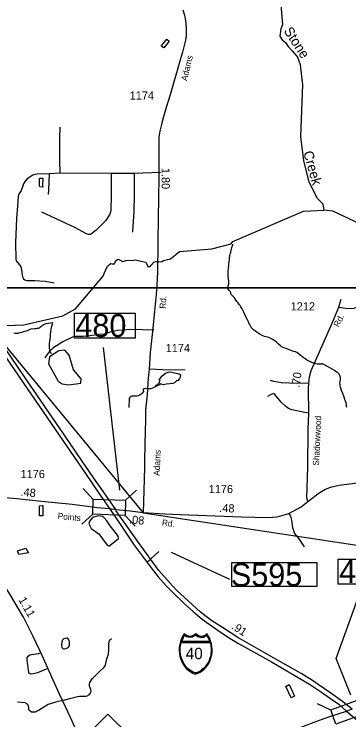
# Model space of a CAD drawing. Extents: x 2082433 to 2279600, y 546599 to 755198.
# Drawn here: x 2154071 to 2159193, y 579366 to 590172 of the extents above; entities that cross this region are included whole.
import ezdxf

# ---------------------------------------------------------------- set-up
doc = ezdxf.new("R2010")
doc.units = 0
for name, color, linetype in [('Exist Boundary Political Fire Districts', 7, 'Continuous'), ('Exist Hydrographic Creek Single Shore', 7, 'Continuous'), ('Exist Hydrographic Creek Single Shore Label', 7, 'Continuous'), ('Exist Hydrographic Misc Water Feature', 7, 'Continuous'), ('Exist Hydrographic Pond Over 1500 Sq Ft', 7, 'Continuous'), ('Exist Hydrographic Pond Under 1500 Sq Ft', 7, 'Continuous'), ('Exist Road Non-System Type 51', 7, 'Continuous'), ('Exist Road Primary Interstate Divided Center Attributed', 7, 'Continuous'), ('Exist Road Primary Interstate Mileage Hundredths English Label', 7, 'Continuous'), ('Exist Road Primary Interstate Shield CELL', 7, 'Continuous'), ('Exist Road Primary Interstate Shield Number Label', 7, 'Continuous'), ('Exist Road Primary Interstate Structure Ovrhead Sign CELL', 7, 'Continuous'), ('Exist Road Primary Interstate Structure Ovrhead Sign Number Label', 7, 'Continuous'), ('Exist Road Primary NC Attributed', 7, 'Continuous'), ('Exist Road Primary NC Service Mileage Hundredths English Label', 7, 'Continuous'), ('Exist Road Primary NC Shield CELL', 7, 'Continuous'), ('Exist Road Secondary Mileage Hundredths English Label', 7, 'Continuous'), ('Exist Road Secondary Structure Standard Bridge CELL', 7, 'Continuous'), ('Exist Road Secondary Structure Standard Bridge Number Label', 7, 'Continuous'), ('Exist Road Secondary Type 41 Attributed', 7, 'Continuous'), ('Exist Road Secondary Type 51 Attributed', 7, 'Continuous'), ('Exist Road Secondary Type 51 Label', 7, 'Continuous'), ('Exist Road Secondary Type 51 Number Label', 7, 'Continuous'), ('Map Preparation Inset Cut Line', 7, 'Continuous')]:
    doc.layers.add(name, color=color, linetype=linetype)

msp = doc.modelspace()

# ---------------------------------------------------------------- linework, layer by layer
at = {"layer": 'Exist Boundary Political Fire Districts'}
msp.add_lwpolyline([(2148988, 588267), (2149374, 588281), (2150077, 588305), (2150460, 588315), (2150800, 588302), (2150843, 588304), (2150886, 588249), (2151029, 588146), (2153829, 585222), (2156046, 582536), (2162215, 581602)], dxfattribs=at)
at = {"layer": 'Exist Hydrographic Creek Single Shore'}
for points in [[(2158150, 590313), (2158175, 590012), (2158151, 589945), (2158137, 589835), (2158173, 589779), (2158222, 589737), (2158264, 589677), (2158326, 589608), (2158413, 589506)], [(2158458, 588298), (2158487, 589088), (2158452, 589397), (2158413, 589506)], [(2158815, 587172), (2158797, 587264), (2158705, 587354), (2158587, 587606), (2158502, 587923), (2158458, 588298)], [(2157393, 586656), (2157418, 586692), (2158498, 587155), (2158815, 587172)], [(2161510, 586264), (2161204, 586021), (2160937, 585918), (2160746, 585985), (2160587, 586099), (2160151, 586515), (2159842, 586738), (2158948, 587156), (2158815, 587172)], [(2153818, 585397), (2154218, 585415), (2154817, 585550), (2155008, 585661), (2155430, 586154), (2155489, 586291), (2155503, 586315), (2155528, 586336), (2155549, 586355), (2155569, 586350), (2155604, 586349), (2155617, 586373), (2155637, 586404), (2155656, 586422), (2155698, 586405), (2155729, 586383), (2155787, 586397), (2155839, 586407), (2155885, 586399), (2155921, 586410), (2156087, 586374), (2156118, 586308), (2156150, 586310), (2156167, 586328), (2156206, 586372), (2156243, 586384), (2156303, 586380), (2156338, 586385), (2156356, 586399), (2156395, 586409), (2156461, 586424), (2156602, 586538), (2157094, 586580), (2157393, 586656)], [(2156241, 584469), (2156187, 584447), (2156161, 584436), (2156125, 584435), (2156075, 584441), (2156047, 584429), (2156045, 584415), (2156049, 584403), (2156049, 584393), (2156030, 584370), (2156018, 584357), (2155992, 584337), (2155967, 584326), (2155947, 584322), (2155917, 584320), (2155870, 584320), (2155839, 584309), (2155830, 584282), (2155825, 584150)]]:
    msp.add_lwpolyline(points, dxfattribs=at)
msp.add_lwpolyline([(2155356, 582489), (2155272, 582467), (2155230, 582412), (2155216, 582376), (2155227, 582338), (2155252, 582296), (2155367, 582214), (2155423, 582137), (2155496, 582039), (2155527, 582028), (2155538, 582039), (2155587, 582075), (2155666, 582141), (2155669, 582166), (2155638, 582214), (2155540, 582336), (2155491, 582416), (2155449, 582458), (2155429, 582478), (2155394, 582483)], close=True, dxfattribs=at)
at = {"layer": 'Exist Hydrographic Misc Water Feature'}
for points in [[(2156320, 589682), (2156406, 589790), (2156444, 589760), (2156362, 589654), (2156320, 589682)], [(2154461, 587548), (2154458, 587662), (2154508, 587662), (2154507, 587549)], [(2154507, 587549), (2154509, 587520), (2154463, 587526), (2154461, 587548)], [(2157343, 585971), (2157345, 585991), (2157348, 586013), (2157354, 586041), (2157354, 586063), (2157354, 586089), (2157350, 586115), (2157348, 586157), (2157347, 586195), (2157347, 586235), (2157349, 586277), (2157356, 586333), (2157363, 586385), (2157364, 586407), (2157366, 586441), (2157372, 586473), (2157378, 586499), (2157384, 586521), (2157389, 586543), (2157392, 586553), (2157393, 586561), (2157397, 586573), (2157403, 586593), (2157409, 586613), (2157417, 586637), (2157419, 586651)], [(2157470, 585786), (2157460, 585800), (2157443, 585826), (2157437, 585833), (2157429, 585841), (2157421, 585849), (2157409, 585859), (2157401, 585867), (2157395, 585875), (2157391, 585883), (2157389, 585887), (2157385, 585903), (2157383, 585913), (2157375, 585923), (2157361, 585941), (2157351, 585955), (2157343, 585971)], [(2159162, 584150), (2159158, 584164), (2159154, 584193), (2159150, 584220), (2159142, 584246), (2159133, 584268), (2159127, 584292), (2159115, 584321), (2159101, 584361), (2159081, 584411), (2159069, 584445), (2159062, 584461), (2159061, 584481), (2159058, 584501), (2159056, 584523), (2159058, 584547), (2159062, 584577), (2159062, 584607), (2159060, 584623), (2159055, 584641), (2159045, 584659), (2159029, 584675), (2159015, 584687), (2158995, 584698), (2158973, 584713), (2158937, 584734), (2158863, 584774), (2158797, 584810), (2158790, 584813), (2158782, 584819), (2158773, 584819), (2158762, 584813), (2158754, 584811), (2158731, 584811), (2158707, 584813), (2158687, 584819), (2158663, 584825), (2158643, 584832), (2158612, 584844), (2158595, 584852), (2158580, 584858), (2158560, 584868), (2158545, 584878), (2158523, 584892), (2158494, 584912), (2158474, 584930), (2158446, 584951), (2158416, 584975), (2158398, 584989), (2158386, 584997), (2158378, 585003), (2158350, 585007), (2158319, 585015), (2158293, 585025), (2158267, 585036), (2158233, 585050), (2158197, 585062), (2158185, 585066), (2158175, 585072), (2158157, 585084), (2158141, 585100), (2158115, 585119), (2158091, 585143), (2158079, 585153), (2158065, 585165), (2158051, 585177), (2158031, 585189), (2158011, 585201), (2157996, 585207), (2157969, 585219), (2157904, 585238), (2157866, 585252), (2157828, 585270), (2157804, 585286), (2157788, 585298), (2157766, 585318), (2157740, 585335), (2157726, 585345), (2157718, 585353), (2157700, 585375), (2157692, 585389), (2157682, 585407), (2157673, 585421), (2157663, 585445), (2157655, 585461), (2157647, 585479), (2157635, 585503), (2157613, 585547), (2157601, 585571), (2157585, 585610), (2157572, 585638), (2157560, 585658), (2157550, 585676), (2157540, 585692), (2157528, 585708), (2157518, 585722), (2157508, 585738), (2157494, 585754), (2157480, 585774), (2157470, 585786)], [(2154064, 585293), (2154087, 585287), (2154104, 585287), (2154135, 585289), (2154165, 585296), (2154203, 585308), (2154237, 585318), (2154277, 585330), (2154305, 585342), (2154317, 585348), (2154331, 585352), (2154381, 585359), (2154407, 585359), (2154421, 585361), (2154441, 585365), (2154455, 585371), (2154469, 585381), (2154481, 585391), (2154493, 585401), (2154507, 585411), (2154518, 585417), (2154538, 585427), (2154562, 585433), (2154591, 585440), (2154624, 585444), (2154662, 585448)], [(2154643, 584974), (2154633, 584988), (2154623, 585002), (2154619, 585010), (2154617, 585024), (2154615, 585036), (2154614, 585048), (2154614, 585058), (2154612, 585096), (2154614, 585136), (2154616, 585164), (2154620, 585188), (2154626, 585242), (2154629, 585272), (2154633, 585304), (2154639, 585350), (2154647, 585394), (2154657, 585426), (2154662, 585448)], [(2154460, 582644), (2154512, 582646), (2154509, 582490), (2154457, 582488), (2154460, 582644)], [(2154124, 581952), (2154250, 581995), (2154290, 581925), (2154142, 581900), (2154124, 581952)], [(2154918, 580547), (2154916, 580561), (2154911, 580579), (2154907, 580593), (2154899, 580607), (2154894, 580613), (2154885, 580617), (2154878, 580617), (2154855, 580613), (2154831, 580607), (2154820, 580597), (2154808, 580579), (2154800, 580557), (2154798, 580527), (2154798, 580505), (2154800, 580484), (2154802, 580473), (2154810, 580463), (2154818, 580457), (2154824, 580455), (2154842, 580453), (2154866, 580457), (2154888, 580467), (2154900, 580477), (2154909, 580485), (2154912, 580499), (2154916, 580513), (2154918, 580547)], [(2158280, 579906), (2158361, 579731), (2158309, 579705), (2158228, 579876), (2158280, 579906)]]:
    msp.add_lwpolyline(points, dxfattribs=at)
at = {"layer": 'Exist Hydrographic Pond Over 1500 Sq Ft'}
msp.add_lwpolyline([(2156234, 584481), (2156275, 584512), (2156294, 584533), (2156296, 584548), (2156302, 584554), (2156304, 584561), (2156301, 584567), (2156295, 584571), (2156289, 584576), (2156289, 584583), (2156296, 584588), (2156310, 584599), (2156332, 584629), (2156389, 584674), (2156427, 584692), (2156447, 584693), (2156486, 584692), (2156589, 584663), (2156614, 584650), (2156618, 584638), (2156613, 584614), (2156600, 584594), (2156583, 584562), (2156579, 584559), (2156562, 584560), (2156544, 584546), (2156526, 584527), (2156497, 584516), (2156401, 584504), (2156349, 584497), (2156324, 584505), (2156303, 584512), (2156296, 584497), (2156283, 584491), (2156255, 584479), (2156253, 584474), (2156241, 584469)], close=True, dxfattribs=at)
at = {"layer": 'Exist Hydrographic Pond Under 1500 Sq Ft'}
msp.add_lwpolyline([(2154906, 584495), (2155089, 584521), (2155097, 584587), (2154980, 584727), (2154912, 584951), (2154845, 585028), (2154753, 585017), (2154612, 584925), (2154596, 584817), (2154747, 584551), (2154806, 584511), (2154906, 584495)], dxfattribs=at)
at = {"layer": 'Exist Road Non-System Type 51'}
for p, q in [((2156309, 587747), (2155905, 587734)), ((2154776, 587735), (2154609, 587726)), ((2155554, 587730), (2154776, 587735)), ((2155905, 587734), (2155554, 587730))]:
    msp.add_line(p, q, dxfattribs=at)
for points in [[(2154776, 587735), (2154771, 587923), (2154769, 588273), (2154773, 588440)], [(2154609, 587726), (2154421, 587722), (2154386, 587717), (2154356, 587704), (2154271, 587649), (2154240, 587612), (2154216, 587575), (2154201, 587525), (2154176, 587472), (2154146, 587427), (2154134, 587385), (2154127, 587305), (2154106, 587043), (2154094, 586668), (2154096, 586421), (2154103, 586392), (2154121, 586368), (2154156, 586330), (2154171, 586304), (2154183, 586250), (2154194, 586182), (2154199, 586147), (2154212, 586121), (2154235, 586102), (2154261, 586094), (2154388, 586095), (2154547, 586082), (2154683, 586056)], [(2155554, 587730), (2155554, 587399), (2155549, 587161), (2155536, 587110), (2155473, 587014), (2155325, 586862), (2155254, 586806), (2155232, 586799), (2155204, 586799), (2155179, 586808), (2154998, 586904), (2154712, 587036), (2154496, 587138)], [(2154609, 587726), (2154597, 587474), (2154591, 587410)], [(2155905, 587734), (2155905, 587419), (2155900, 587141), (2155889, 586930), (2155880, 586831)], [(2159037, 585684), (2159145, 585668), (2159219, 585664), (2159276, 585672), (2159318, 585688), (2159368, 585718), (2159413, 585758), (2159453, 585803), (2159497, 585883), (2159596, 586125), (2159704, 586353)], [(2156207, 585334), (2155866, 585341), (2155652, 585327), (2155526, 585296), (2155446, 585272), (2155369, 585264), (2155233, 585246), (2155129, 585235), (2155059, 585238), (2155010, 585238), (2154972, 585230), (2154817, 585154), (2154661, 585059), (2154605, 585001), (2154576, 584959), (2154542, 584909)], [(2156149, 584742), (2156340, 584729), (2156689, 584726)], [(2158581, 584519), (2158414, 584515), (2158158, 584527), (2158043, 584546), (2157994, 584562)], [(2158580, 584060), (2158519, 584072), (2158318, 584112), (2158267, 584133), (2158223, 584167), (2158157, 584231), (2158062, 584348), (2158040, 584362), (2158002, 584350), (2157949, 584316)], [(2158273, 582525), (2158297, 582483), (2158313, 582424), (2158329, 582309), (2158345, 582265), (2158363, 582219), (2158426, 582138), (2158510, 582013)], [(2154834, 579666), (2154916, 579692), (2155019, 579719), (2155070, 579728), (2155111, 579730), (2155149, 579728), (2155172, 579731), (2155190, 579734), (2155222, 579753), (2155235, 579772), (2155248, 579798), (2155243, 579829), (2155225, 579882), (2155225, 579911), (2155231, 579940), (2155267, 579995), (2155382, 580112), (2155449, 580174), (2155467, 580204), (2155490, 580303), (2155515, 580373), (2155518, 580440), (2155518, 580521), (2155525, 580570), (2155534, 580594), (2155559, 580614)], [(2154589, 580154), (2154428, 580084), (2154365, 580069), (2154333, 580068), (2154306, 580074), (2154295, 580092), (2154291, 580125), (2154283, 580211), (2154271, 580281), (2154272, 580317), (2154284, 580340), (2154313, 580360), (2154336, 580367), (2154371, 580373), (2154406, 580375), (2154443, 580381), (2154479, 580394)], [(2154834, 579666), (2154708, 579639), (2154594, 579602), (2154482, 579537), (2154443, 579509), (2154421, 579497), (2154392, 579486), (2154363, 579482), (2154335, 579486), (2154310, 579502), (2154297, 579518), (2154294, 579550), (2154290, 579585), (2154275, 579608), (2154239, 579628), (2154120, 579637)]]:
    msp.add_lwpolyline(points, dxfattribs=at)
at = {"layer": 'Exist Road Primary Interstate Divided Center Attributed'}
for points in [[(2150913, 589007), (2151114, 588813), (2151333, 588586), (2151437, 588468), (2151596, 588284), (2151747, 588099), (2151891, 587905), (2152182, 587489), (2152481, 587053), (2152772, 586627), (2153153, 586073), (2153741, 585210), (2154148, 584617), (2154758, 583727), (2155164, 583136), (2155389, 582806), (2155531, 582600)], [(2155629, 582588), (2155436, 582856), (2155292, 583068), (2155114, 583328), (2154842, 583726), (2154240, 584601), (2153826, 585206), (2153464, 585738), (2153213, 586100), (2152831, 586659), (2152585, 587019), (2152289, 587451), (2152023, 587838), (2151907, 588000), (2151813, 588126), (2151608, 588375), (2151398, 588617), (2151176, 588848), (2151007, 589021)], [(2155531, 582600), (2155704, 582345), (2155908, 582041), (2156165, 581692), (2156274, 581555), (2156400, 581413), (2156482, 581330), (2156676, 581141), (2156811, 581023), (2156947, 580910), (2157179, 580744), (2157349, 580629), (2157504, 580536), (2158009, 580253), (2158591, 579912), (2158760, 579799), (2158909, 579695), (2159038, 579604), (2159156, 579501)], [(2159242, 579531), (2159093, 579645), (2158914, 579777), (2158723, 579910), (2158689, 579931), (2158636, 579967), (2158461, 580074), (2158027, 580323), (2157492, 580625), (2157259, 580778), (2157098, 580882), (2156924, 581017), (2156555, 581354), (2156446, 581468), (2156283, 581654), (2155973, 582082), (2155627, 582570)], [(2159156, 579501), (2159357, 579333), (2159673, 579026), (2159748, 578944), (2159883, 578797), (2159950, 578716), (2160140, 578470), (2160381, 578118), (2160639, 577736), (2160810, 577483), (2160962, 577265), (2161209, 576932), (2161370, 576759), (2161458, 576680), (2161636, 576514), (2161845, 576365), (2162079, 576213), (2162270, 576105), (2162717, 575928)]]:
    msp.add_lwpolyline(points, dxfattribs=at)
at = {"layer": 'Exist Road Primary Interstate Shield CELL'}
for points in [[(2156849, 580071), (2156858, 580072), (2156871, 580075), (2156883, 580079), (2156898, 580085), (2156918, 580097), (2156935, 580107), (2156954, 580120), (2156981, 580143), (2157007, 580171), (2157030, 580202), (2157048, 580231), (2157064, 580264), (2157077, 580295), (2157088, 580330), (2157095, 580364), (2157099, 580400), (2157101, 580440), (2157098, 580484), (2157091, 580530), (2157083, 580558), (2157072, 580592), (2157063, 580614), (2157042, 580652), (2157024, 580682), (2156997, 580663), (2156979, 580653), (2156968, 580648), (2156957, 580646), (2156936, 580644), (2156923, 580644), (2156911, 580647), (2156901, 580649), (2156893, 580653), (2156849, 580682), (2156805, 580653), (2156795, 580649), (2156786, 580647), (2156777, 580644), (2156761, 580644), (2156750, 580644), (2156738, 580646), (2156729, 580648), (2156718, 580653), (2156673, 580682), (2156655, 580656), (2156641, 580631), (2156625, 580595), (2156616, 580567), (2156609, 580544), (2156601, 580502), (2156596, 580465), (2156596, 580440), (2156600, 580375), (2156608, 580341), (2156615, 580313), (2156639, 580253), (2156657, 580219), (2156672, 580195), (2156694, 580168), (2156705, 580155), (2156750, 580116), (2156780, 580095), (2156804, 580083), (2156815, 580078), (2156833, 580073)], [(2156678, 580661), (2156667, 580644), (2156655, 580621), (2156645, 580598), (2156634, 580571), (2157066, 580571), (2157056, 580594), (2157045, 580616), (2157034, 580637), (2157020, 580657), (2156996, 580641), (2156978, 580633), (2156964, 580628), (2156952, 580625), (2156933, 580624), (2156925, 580625), (2156899, 580630), (2156882, 580638), (2156865, 580649), (2156851, 580661), (2156817, 580641), (2156802, 580634), (2156785, 580630), (2156766, 580627), (2156736, 580630), (2156713, 580638), (2156693, 580649)], [(2157068, 580550), (2157073, 580538), (2157079, 580511), (2157083, 580490), (2157086, 580466), (2157085, 580425), (2157083, 580382), (2157079, 580357), (2157074, 580334), (2157067, 580309), (2157055, 580275), (2157039, 580246), (2157019, 580214), (2156998, 580186), (2156988, 580175), (2156971, 580156), (2156939, 580130), (2156915, 580113), (2156887, 580096), (2156873, 580090), (2156856, 580086), (2156842, 580087), (2156826, 580092), (2156812, 580095), (2156783, 580111), (2156759, 580127), (2156719, 580160), (2156698, 580185), (2156678, 580214), (2156660, 580244), (2156641, 580284), (2156627, 580324), (2156617, 580367), (2156611, 580420), (2156610, 580452), (2156612, 580483), (2156615, 580499), (2156619, 580519), (2156627, 580550)]]:
    msp.add_lwpolyline(points, close=True, dxfattribs=at)
at = {"layer": 'Exist Road Primary Interstate Structure Ovrhead Sign CELL'}
msp.add_line((2156099, 581773), (2156284, 581945), dxfattribs=at)
msp.add_lwpolyline([(2157403, 581776), (2158701, 581776), (2158701, 581407), (2157403, 581407)], close=True, dxfattribs=at)
at = {"layer": 'Exist Road Primary Interstate Structure Ovrhead Sign Number Label'}
msp.add_line((2156474, 581932), (2157368, 581519), dxfattribs=at)
at = {"layer": 'Exist Road Primary NC Attributed'}
msp.add_lwpolyline([(2155018, 579209), (2154936, 579391), (2154815, 579653), (2154767, 579761), (2154670, 579973), (2154587, 580158), (2154498, 580352), (2154458, 580440), (2154359, 580654), (2154277, 580816), (2154212, 580938), (2154119, 581104), (2154014, 581275), (2153940, 581398), (2153820, 581595), (2153705, 581783), (2153669, 581843), (2153550, 582041), (2153478, 582154), (2153370, 582315), (2153250, 582473), (2153140, 582605), (2153089, 582663), (2152998, 582762)], dxfattribs=at)
at = {"layer": 'Exist Road Primary NC Shield CELL'}
msp.add_lwpolyline([(2155174, 579122), (2155507, 579455), (2155840, 579122), (2155507, 578789)], close=True, dxfattribs=at)
at = {"layer": 'Exist Road Secondary Mileage Hundredths English Label'}
msp.add_line((2155689, 582884), (2155439, 585068), dxfattribs=at)
msp.add_lwpolyline([(2159224, 579743), (2158996, 580305), (2159349, 581282)], dxfattribs=at)
at = {"layer": 'Exist Road Secondary Structure Standard Bridge CELL'}
for p, q in [((2155282, 582742), (2155128, 582908)), ((2155943, 582882), (2155777, 582728)), ((2155273, 582516), (2155108, 582362)), ((2155923, 582331), (2155769, 582497)), ((2158918, 579516), (2158713, 579613))]:
    msp.add_line(p, q, dxfattribs=at)
for points in [[(2155769, 582497), (2155273, 582515), (2155282, 582746), (2155777, 582728)], [(2159461, 579470), (2158995, 579302), (2158917, 579520), (2159383, 579688)]]:
    msp.add_lwpolyline(points, close=True, dxfattribs=at)
at = {"layer": 'Exist Road Secondary Structure Standard Bridge Number Label'}
for points in [[(2154996, 585592), (2155925, 585592), (2155925, 585208), (2154996, 585208)], [(2159030, 581828), (2159959, 581828), (2159959, 581444), (2159030, 581444)]]:
    msp.add_lwpolyline(points, close=True, dxfattribs=at)
at = {"layer": 'Exist Road Secondary Type 41 Attributed'}
msp.add_lwpolyline([(2158564, 582710), (2158550, 582765), (2158567, 583234), (2158568, 583812), (2158580, 584060), (2158576, 584437), (2158581, 584519), (2158590, 584616), (2158618, 584717), (2158682, 584864), (2158937, 585440), (2159037, 585684), (2159074, 585807)], dxfattribs=at)
at = {"layer": 'Exist Road Secondary Type 51 Attributed'}
for points in [[(2156653, 590239), (2156676, 590158), (2156690, 590097), (2156700, 590037), (2156705, 589939), (2156702, 589842), (2156692, 589771), (2156645, 589590), (2156614, 589486), (2156456, 588938), (2156398, 588744), (2156343, 588550), (2156324, 588484), (2156300, 588382), (2156287, 588290), (2156283, 588079), (2156284, 587734), (2156279, 587311), (2156276, 587096), (2156270, 586655), (2156263, 586228), (2156255, 586018), (2156242, 585880), (2156218, 585625), (2156186, 585311), (2156152, 584990), (2156135, 584733), (2156123, 584599), (2156104, 584347), (2156082, 584108), (2156079, 583958), (2156071, 583596), (2156064, 583317), (2156063, 583236), (2156054, 582878), (2156045, 582542)], [(2158564, 582710), (2158644, 582771), (2158725, 582831), (2158825, 582895), (2158912, 582928), (2159045, 582958), (2159317, 582994)], [(2153080, 582815), (2153110, 582822), (2153128, 582822), (2153154, 582822), (2153192, 582820), (2153867, 582778), (2154111, 582755), (2154488, 582716), (2154957, 582667), (2155344, 582618), (2155531, 582600)], [(2156045, 582542), (2156378, 582520), (2156610, 582511), (2157015, 582495), (2157552, 582475), (2157952, 582462), (2158096, 582475), (2158273, 582525), (2158340, 582563), (2158463, 582630), (2158564, 582710)], [(2155531, 582600), (2155629, 582588)], [(2155629, 582588), (2155845, 582569), (2156045, 582542)], [(2159156, 579501), (2159216, 579524), (2159242, 579531)], [(2155743, 577638), (2155824, 577701), (2155892, 577758), (2155960, 577826), (2156038, 577883), (2156169, 577972), (2156455, 578150), (2156620, 578257), (2157049, 578520), (2157507, 578800), (2157762, 578952), (2158090, 579111), (2158688, 579342), (2158899, 579420), (2159156, 579501)]]:
    msp.add_lwpolyline(points, dxfattribs=at)
at = {"layer": 'Map Preparation Inset Cut Line'}
for points in [[(2125488, 630228), (2201172, 630228), (2201172, 601523), (2185963, 601520), (2185963, 585980), (2125488, 585980)], [(2133614, 585980), (2209297, 585980), (2209297, 557274), (2194089, 557271), (2194089, 546599), (2133614, 546599)]]:
    msp.add_lwpolyline(points, close=True, dxfattribs=at)

# ---------------------------------------------------------------- texts
at = {"layer": 'Exist Hydrographic Creek Single Shore Label'}
for s, rotation, p in [('Stone', 302.9153, (2158190, 589916)), ('Creek', 285.7217, (2158493, 588055))]:
    msp.add_text(s, height=150, rotation=rotation, dxfattribs=at).set_placement(p)
at = {"layer": 'Exist Road Primary Interstate Mileage Hundredths English Label'}
msp.add_text('.91', height=125, rotation=326.7351, dxfattribs=at).set_placement((2157387, 580769))
at = {"layer": 'Exist Road Primary Interstate Shield Number Label'}
msp.add_text('40', height=175, dxfattribs=at).set_placement((2156696, 580295))
at = {"layer": 'Exist Road Primary Interstate Structure Ovrhead Sign CELL'}
msp.add_text('S595', height=350, dxfattribs=at).set_placement((2157387, 581413))
at = {"layer": 'Exist Road Primary NC Service Mileage Hundredths English Label'}
msp.add_text('1.11', height=125, rotation=299.4755, dxfattribs=at).set_placement((2154133, 581205))
at = {"layer": 'Exist Road Secondary Mileage Hundredths English Label'}
for s, rotation, p in [('1.80', 270.1778, (2156327, 587817)), ('.70', 81.6125, (2158437, 584450)), ('.48', 354.2287, (2154164, 582799)), ('.48', 356.9958, (2157207, 582552)), ('.08', 355.4931, (2155826, 582373))]:
    msp.add_text(s, height=125, rotation=rotation, dxfattribs=at).set_placement(p)
at = {"layer": 'Exist Road Secondary Structure Standard Bridge Number Label'}
for s, p in [('480', (2155008, 585228)), ('481', (2159043, 581464))]:
    msp.add_text(s, height=350, rotation=360, dxfattribs=at).set_placement(p)
at = {"layer": 'Exist Road Secondary Type 51 Label'}
for s, rotation, p in [('Adams', 76.5432, (2156715, 589142)), ('Rd.', 85.7358, (2156388, 585658)), ('Rd.', 63.354, (2159037, 585371)), ('Shadowwood', 87.2645, (2158735, 583257)), ('Adams', 87.5866, (2156297, 583102)), ('Points', 354.0563, (2154734, 582444)), ('Rd.', 353.5826, (2156328, 582341))]:
    msp.add_text(s, height=95, rotation=rotation, dxfattribs=at).set_placement(p)
at = {"layer": 'Exist Road Secondary Type 51 Number Label'}
for s, p in [('1174', (2155839, 588864)), ('1212', (2158302, 585635)), ('1174', (2156390, 584997)), ('1176', (2154170, 583068)), ('1176', (2157048, 582838))]:
    msp.add_text(s, height=125, dxfattribs=at).set_placement(p)

doc.saveas('drawing.dxf')
